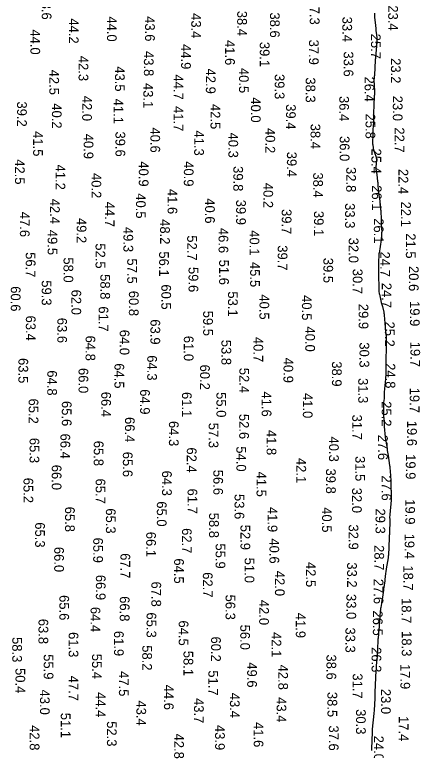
# Model space of a CAD drawing. Extents: x 1178573 to 1187098, y 693282 to 751751.
# Drawn here: x 1181155 to 1181677, y 700789 to 701736 of the extents above; entities that cross this region are included whole.
import ezdxf

# ---------------------------------------------------------------- set-up
doc = ezdxf.new("R2010")
doc.units = 0
doc.layers.add('V-HYDS-MAJR', color=7, linetype='Continuous')
doc.layers.add('V-HYDS-SOUN', color=7, linetype='Continuous')

msp = doc.modelspace()

# ---------------------------------------------------------------- linework, layer by layer
at = {"layer": 'V-HYDS-MAJR'}
msp.add_lwpolyline([(1181618.24, 701737.45), (1181618.29, 701734.47), (1181618.31, 701733.93), (1181618.34, 701733.39), (1181618.39, 701732.85), (1181618.45, 701732.31), (1181619.74, 701721.85), (1181619.83, 701721.1), (1181619.9, 701720.36), (1181619.96, 701719.61), (1181620.02, 701718.87), (1181620.2, 701715.88), (1181620.25, 701715.13), (1181620.32, 701714.39), (1181620.39, 701713.64), (1181620.49, 701712.9), (1181621.41, 701705.96), (1181621.56, 701704.55), (1181621.63, 701703.14), (1181621.62, 701701.74), (1181621.53, 701700.33), (1181619.73, 701680.29), (1181619.72, 701680.2), (1181619.71, 701680.12), (1181619.71, 701680.03), (1181619.71, 701679.94), (1181619.7, 701679.51), (1181619.7, 701679.47), (1181619.7, 701679.43), (1181619.7, 701679.39), (1181619.69, 701679.34), (1181619.68, 701679.17), (1181619.67, 701679.13), (1181619.67, 701679.09), (1181619.66, 701679.05), (1181619.66, 701679), (1181619.51, 701677.71), (1181619.49, 701677.49), (1181619.46, 701677.26), (1181619.45, 701677.03), (1181619.43, 701676.8), (1181618.36, 701658.01), (1181618.33, 701657.5), (1181618.28, 701656.99), (1181618.23, 701656.48), (1181618.17, 701655.97), (1181617.9, 701653.93), (1181617.85, 701653.41), (1181617.81, 701652.9), (1181617.8, 701652.39), (1181617.8, 701651.88), (1181618.27, 701637.01), (1181618.3, 701635.56), (1181618.3, 701634.11), (1181618.26, 701632.66), (1181618.19, 701631.21), (1181617.85, 701625.41), (1181617.77, 701623.96), (1181617.71, 701622.51), (1181617.65, 701621.06), (1181617.61, 701619.61), (1181617.32, 701608.62), (1181617.29, 701607.37), (1181617.26, 701606.12), (1181617.23, 701604.87), (1181617.2, 701603.61), (1181617.1, 701598.61), (1181617.07, 701597.36), (1181617.02, 701596.11), (1181616.96, 701594.86), (1181616.89, 701593.61), (1181616.43, 701586.52), (1181616.34, 701584.92), (1181616.26, 701583.32), (1181616.19, 701581.72), (1181616.13, 701580.12), (1181615.9, 701572.33), (1181615.89, 701571.31), (1181615.93, 701570.28), (1181616.01, 701569.26), (1181616.14, 701568.25), (1181616.73, 701564.19), (1181616.91, 701563.18), (1181617.13, 701562.18), (1181617.4, 701561.19), (1181617.72, 701560.22), (1181620.03, 701553.68), (1181620.46, 701552.26), (1181620.73, 701550.82), (1181620.85, 701549.35), (1181620.82, 701547.87), (1181620.23, 701539.78), (1181620.19, 701538.95), (1181620.2, 701538.12), (1181620.27, 701537.3), (1181620.38, 701536.48), (1181620.92, 701533.2), (1181621.05, 701532.38), (1181621.17, 701531.56), (1181621.28, 701530.73), (1181621.38, 701529.91), (1181622.45, 701520.75), (1181622.58, 701519.5), (1181622.7, 701518.24), (1181622.8, 701516.99), (1181622.88, 701515.73), (1181623.17, 701510.69), (1181623.25, 701509.43), (1181623.37, 701508.18), (1181623.51, 701506.92), (1181623.68, 701505.67), (1181625.12, 701496.05), (1181625.29, 701494.81), (1181625.46, 701493.58), (1181625.6, 701492.34), (1181625.73, 701491.1), (1181626.23, 701486.13), (1181626.35, 701484.89), (1181626.45, 701483.64), (1181626.53, 701482.4), (1181626.6, 701481.15), (1181626.93, 701474.1), (1181627.01, 701472.51), (1181627.08, 701470.93), (1181627.16, 701469.34), (1181627.24, 701467.75), (1181627.65, 701459.51), (1181627.69, 701458.36), (1181627.7, 701457.21), (1181627.68, 701456.05), (1181627.63, 701454.9), (1181627.36, 701450.29), (1181627.27, 701449.14), (1181627.17, 701447.99), (1181627.03, 701446.84), (1181626.87, 701445.7), (1181624.27, 701428.75), (1181624.22, 701428.41), (1181624.19, 701428.07), (1181624.17, 701427.72), (1181624.16, 701427.38), (1181624.15, 701426.01), (1181624.14, 701425.66), (1181624.13, 701425.32), (1181624.12, 701424.98), (1181624.1, 701424.63), (1181623.73, 701418.98), (1181623.67, 701417.93), (1181623.63, 701416.87), (1181623.61, 701415.81), (1181623.61, 701414.75), (1181623.67, 701407.76), (1181623.67, 701407.45), (1181623.68, 701407.15), (1181623.69, 701406.84), (1181623.7, 701406.53), (1181623.76, 701405.31), (1181623.77, 701405), (1181623.78, 701404.69), (1181623.79, 701404.39), (1181623.79, 701404.08), (1181624.07, 701380.41), (1181624.08, 701380.03), (1181624.1, 701379.65), (1181624.14, 701379.27), (1181624.18, 701378.9), (1181624.4, 701377.4), (1181624.45, 701377.02), (1181624.52, 701376.65), (1181624.6, 701376.28), (1181624.68, 701375.91), (1181627.24, 701365.2), (1181627.56, 701363.88), (1181627.89, 701362.55), (1181628.22, 701361.23), (1181628.56, 701359.91), (1181630.47, 701352.6), (1181630.54, 701352.29), (1181630.6, 701351.98), (1181630.63, 701351.67), (1181630.65, 701351.35), (1181630.7, 701350.08), (1181630.71, 701349.76), (1181630.73, 701349.45), (1181630.75, 701349.13), (1181630.77, 701348.81), (1181631.66, 701338.45), (1181631.82, 701336.7), (1181631.97, 701334.95), (1181632.14, 701333.2), (1181632.31, 701331.45), (1181633.3, 701321.34), (1181633.31, 701321.15), (1181633.33, 701320.95), (1181633.34, 701320.76), (1181633.36, 701320.56), (1181633.4, 701319.78), (1181633.41, 701319.58), (1181633.41, 701319.39), (1181633.42, 701319.19), (1181633.42, 701318.99), (1181633.38, 701305.48), (1181633.37, 701304.44), (1181633.35, 701303.4), (1181633.33, 701302.36), (1181633.3, 701301.32), (1181633.15, 701297.16), (1181633.12, 701296.12), (1181633.09, 701295.09), (1181633.07, 701294.05), (1181633.07, 701293.01), (1181633.01, 701280.44), (1181633.02, 701279.64), (1181633.02, 701278.84), (1181633.04, 701278.03), (1181633.07, 701277.23), (1181633.21, 701273.54), (1181633.21, 701272.97), (1181633.2, 701272.41), (1181633.15, 701271.85), (1181633.08, 701271.3), (1181632.75, 701269.07), (1181632.68, 701268.51), (1181632.61, 701267.95), (1181632.54, 701267.39), (1181632.49, 701266.83), (1181631.01, 701249.62), (1181630.96, 701248.95), (1181630.92, 701248.29), (1181630.9, 701247.62), (1181630.88, 701246.96), (1181630.86, 701244.3), (1181630.85, 701243.63), (1181630.82, 701242.97), (1181630.77, 701242.31), (1181630.71, 701241.64), (1181630.19, 701236.65), (1181630.1, 701235.6), (1181630.03, 701234.54), (1181630.01, 701233.49), (1181630.01, 701232.43), (1181630.12, 701226.76), (1181630.13, 701225.97), (1181630.14, 701225.19), (1181630.15, 701224.4), (1181630.15, 701223.62), (1181630.16, 701220.48), (1181630.17, 701219.69), (1181630.19, 701218.91), (1181630.22, 701218.12), (1181630.26, 701217.34), (1181630.69, 701210.92), (1181630.78, 701209.59), (1181630.87, 701208.26), (1181630.97, 701206.93), (1181631.07, 701205.6), (1181632.16, 701192.04), (1181632.16, 701192.01), (1181632.16, 701191.99), (1181632.17, 701191.97), (1181632.17, 701191.95), (1181632.18, 701191.87), (1181632.18, 701191.85), (1181632.18, 701191.83), (1181632.18, 701191.81), (1181632.18, 701191.79), (1181632.18, 701191.7), (1181632.18, 701191.68), (1181632.18, 701191.66), (1181632.18, 701191.64), (1181632.19, 701191.62), (1181634.56, 701177.19), (1181634.92, 701174.95), (1181635.28, 701172.7), (1181635.63, 701170.46), (1181635.97, 701168.21), (1181637.89, 701155.43), (1181637.94, 701155.08), (1181637.99, 701154.72), (1181638.02, 701154.36), (1181638.05, 701154), (1181638.14, 701152.57), (1181638.17, 701152.21), (1181638.2, 701151.85), (1181638.25, 701151.49), (1181638.3, 701151.14), (1181638.52, 701149.63), (1181638.57, 701149.26), (1181638.61, 701148.89), (1181638.64, 701148.52), (1181638.66, 701148.15), (1181639.32, 701135.98), (1181639.37, 701134.94), (1181639.42, 701133.89), (1181639.45, 701132.84), (1181639.48, 701131.8), (1181639.59, 701127.61), (1181639.62, 701126.56), (1181639.64, 701125.51), (1181639.68, 701124.47), (1181639.71, 701123.42), (1181639.93, 701116.62), (1181639.96, 701115.14), (1181639.94, 701113.66), (1181639.89, 701112.18), (1181639.79, 701110.7), (1181638.33, 701092.34), (1181638.3, 701091.98), (1181638.26, 701091.62), (1181638.22, 701091.26), (1181638.17, 701090.91), (1181637.92, 701089.24), (1181637.89, 701089.01), (1181637.88, 701088.77), (1181637.89, 701088.53), (1181637.91, 701088.29), (1181638.05, 701087.34), (1181638.08, 701087.1), (1181638.1, 701086.87), (1181638.11, 701086.63), (1181638.11, 701086.39), (1181637.6, 701067.18), (1181637.59, 701066.73), (1181637.56, 701066.29), (1181637.54, 701065.85), (1181637.5, 701065.41), (1181637.36, 701063.65), (1181637.32, 701063.2), (1181637.29, 701062.76), (1181637.27, 701062.32), (1181637.25, 701061.88), (1181636.31, 701039.97), (1181636.3, 701039.7), (1181636.28, 701039.43), (1181636.25, 701039.16), (1181636.21, 701038.88), (1181636.06, 701037.8), (1181636.03, 701037.53), (1181635.99, 701037.26), (1181635.94, 701036.99), (1181635.9, 701036.72), (1181633.6, 701022.44), (1181633.48, 701021.66), (1181633.36, 701020.87), (1181633.24, 701020.08), (1181633.13, 701019.3), (1181632.7, 701016.15), (1181632.59, 701015.36), (1181632.49, 701014.57), (1181632.39, 701013.78), (1181632.29, 701012.99), (1181631.16, 701003.21), (1181631.05, 701002.28), (1181630.93, 701001.34), (1181630.81, 701000.41), (1181630.67, 700999.48), (1181630.13, 700995.76), (1181630, 700994.83), (1181629.86, 700993.9), (1181629.71, 700992.97), (1181629.56, 700992.04), (1181628.11, 700983.03), (1181627.91, 700981.77), (1181627.71, 700980.5), (1181627.52, 700979.23), (1181627.32, 700977.97), (1181626.56, 700972.9), (1181626.38, 700971.63), (1181626.22, 700970.36), (1181626.08, 700969.08), (1181625.95, 700967.81), (1181625.37, 700961.05), (1181625.25, 700959.72), (1181625.15, 700958.38), (1181625.05, 700957.05), (1181624.96, 700955.72), (1181624.63, 700950.38), (1181624.54, 700949.05), (1181624.43, 700947.72), (1181624.32, 700946.39), (1181624.19, 700945.06), (1181622.99, 700932.87), (1181622.97, 700932.62), (1181622.95, 700932.37), (1181622.93, 700932.11), (1181622.91, 700931.86), (1181622.86, 700930.86), (1181622.84, 700930.6), (1181622.83, 700930.35), (1181622.81, 700930.1), (1181622.8, 700929.85), (1181621.77, 700910.84), (1181621.77, 700910.74), (1181621.76, 700910.65), (1181621.76, 700910.56), (1181621.75, 700910.46), (1181621.73, 700910.08), (1181621.73, 700909.99), (1181621.72, 700909.9), (1181621.71, 700909.8), (1181621.7, 700909.71), (1181621.41, 700906.38), (1181621.36, 700905.8), (1181621.31, 700905.21), (1181621.26, 700904.62), (1181621.22, 700904.04), (1181620.06, 700888.12), (1181620.02, 700887.64), (1181619.98, 700887.16), (1181619.95, 700886.69), (1181619.91, 700886.21), (1181619.74, 700884.31), (1181619.71, 700883.84), (1181619.68, 700883.36), (1181619.65, 700882.88), (1181619.63, 700882.41), (1181618.94, 700863.64), (1181618.92, 700862.96), (1181618.91, 700862.29), (1181618.9, 700861.61), (1181618.91, 700860.93), (1181618.97, 700858.23), (1181618.97, 700857.55), (1181618.97, 700856.88), (1181618.95, 700856.2), (1181618.91, 700855.53), (1181617.99, 700840.81), (1181617.97, 700840.41), (1181617.93, 700840.03), (1181617.89, 700839.64), (1181617.85, 700839.25), (1181617.65, 700837.69), (1181617.61, 700837.3), (1181617.56, 700836.92), (1181617.52, 700836.53), (1181617.48, 700836.14), (1181615.63, 700816.29), (1181615.6, 700815.92), (1181615.57, 700815.56), (1181615.54, 700815.19), (1181615.51, 700814.82), (1181615.34, 700812.72), (1181615.34, 700812.67), (1181615.33, 700812.62), (1181615.33, 700812.57), (1181615.33, 700812.52), (1181615.32, 700812.32), (1181615.31, 700812.27), (1181615.31, 700812.22), (1181615.31, 700812.17), (1181615.31, 700812.12), (1181614.49, 700790.97), (1181614.47, 700790.39), (1181614.45, 700789.82), (1181614.43, 700789.25), (1181614.41, 700788.67)], dxfattribs=at)

# ---------------------------------------------------------------- texts
at = {"layer": 'V-HYDS-SOUN'}
for s, p in [('43.6 ', (1181190.22, 701761.66)), ('37.3 ', (1181535.2, 701755.14)), ('23.4 ', (1181636.12, 701747.63)), ('43.4 ', (1181382.64, 701737.59)), ('38.4 ', (1181441.79, 701740.61)), ('38.6 ', (1181483.92, 701738.5)), ('44.2 ', (1181225.12, 701730.82)), ('44.0 ', (1181274.21, 701733.43)), ('43.6 ', (1181323.19, 701733.68)), ('33.4 ', (1181577.09, 701733.03)), ('44.0 ', (1181175.65, 701716.66)), ('25.7 ', (1181613.9, 701711.17)), ('44.9 ', (1181369.59, 701697.79)), ('41.6 ', (1181426.21, 701703)), ('39.1 ', (1181470.84, 701700.63)), ('37.9 ', (1181534.12, 701703.53)), ('43.8 ', (1181321.69, 701688.86)), ('33.6 ', (1181578.77, 701688.3)), ('42.3 ', (1181237.63, 701682.63)), ('23.2 ', (1181639.62, 701679.64)), ('43.5 ', (1181284.49, 701669.19)), ('42.5 ', (1181200, 701664.86)), ('42.9 ', (1181401.48, 701666.26)), ('40.5 ', (1181444.1, 701667.12)), ('44.7 ', (1181359.9, 701658.58)), ('39.3 ', (1181490.09, 701659.27)), ('38.3 ', (1181529.88, 701654.87)), ('26.4 ', (1181605.7, 701656)), ('43.1 ', (1181320.97, 701647.75)), ('42.0 ', (1181242.25, 701631.2)), ('39.2 ', (1181158.48, 701623.9)), ('41.1 ', (1181282.62, 701627.54)), ('40.0 ', (1181459.44, 701629.26)), ('36.4 ', (1181573.12, 701630.97)), ('23.0 ', (1181642.05, 701631.29)), ('40.2 ', (1181203.3, 701621.54)), ('41.7 ', (1181359.84, 701618)), ('42.5 ', (1181407.42, 701620.7)), ('39.4 ', (1181504.62, 701620.37)), ('25.8 ', (1181606.93, 701608.38)), ('38.4 ', (1181536.21, 701595.3)), ('41.5 ', (1181179.17, 701585.73)), ('39.6 ', (1181285.13, 701585.29)), ('40.6 ', (1181330.05, 701590.47)), ('41.3 ', (1181386.41, 701586.57)), ('40.3 ', (1181430.47, 701583.88)), ('40.2 ', (1181478.07, 701589.78)), ('22.7 ', (1181644.45, 701590.54)), ('40.9 ', (1181244.2, 701582.4)), ('36.0 ', (1181573.75, 701579.46)), ('39.4 ', (1181505.77, 701559.25)), ('25.4 ', (1181614.56, 701563.28)), ('42.5 ', (1181155.78, 701549.54)), ('40.9 ', (1181315.13, 701546.9)), ('40.9 ', (1181373.1, 701547.03)), ('41.2 ', (1181207.99, 701542.7)), ('39.8 ', (1181436.78, 701540.73)), ('32.8 ', (1181582.09, 701539.55)), ('22.4 ', (1181649.3, 701537.13)), ('40.2 ', (1181254.28, 701531.87)), ('38.4 ', (1181539.56, 701532.57)), ('40.2 ', (1181475.44, 701519.24)), ('41.6 ', (1181352.19, 701511.37)), ('26.1 ', (1181615.07, 701516.15)), ('42.4 ', (1181200.91, 701498.78)), ('40.5 ', (1181311.49, 701505.77)), ('40.6 ', (1181400.42, 701499.33)), ('44.7 ', (1181271.42, 701494.87)), ('39.9 ', (1181440.39, 701497.49)), ('33.3 ', (1181580.64, 701493.1)), ('22.1 ', (1181652.7, 701495.06)), ('47.6 ', (1181162.13, 701481.94)), ('39.7 ', (1181499.11, 701485.48)), ('39.1 ', (1181540.56, 701483.08)), ('49.2 ', (1181235.22, 701474.03)), ('48.2 ', (1181342.57, 701472.42)), ('26.1 ', (1181617.62, 701473.67)), ('49.3 ', (1181295.37, 701462.52)), ('46.6 ', (1181417.78, 701461.24)), ('49.5 ', (1181197.81, 701458.76)), ('52.7 ', (1181377.39, 701451.69)), ('40.1 ', (1181457.75, 701458.21)), ('21.5 ', (1181658.83, 701454.26)), ('32.0 ', (1181585.3, 701448.62)), ('52.5 ', (1181259.45, 701441.37)), ('39.7 ', (1181493.92, 701438.86)), ('56.7 ', (1181169.68, 701429.97)), ('58.0 ', (1181218.27, 701423.29)), ('56.1 ', (1181341.28, 701430.98)), ('24.7 ', (1181625.78, 701430.76)), ('57.5 ', (1181300.23, 701421.91)), ('51.6 ', (1181418.53, 701420.33)), ('45.5 ', (1181458.44, 701417.42)), ('39.5 ', (1181552.69, 701422.73)), ('59.6 ', (1181379.16, 701410.94)), ('30.7 ', (1181590.48, 701408.61)), ('20.6 ', (1181662.72, 701412.19)), ('58.8 ', (1181265.62, 701401.69)), ('60.6 ', (1181150.42, 701386.17)), ('59.3 ', (1181190.19, 701393.82)), ('60.5 ', (1181344.13, 701388.55)), ('24.7 ', (1181627.82, 701390.57)), ('62.0 ', (1181228.44, 701381.75)), ('60.8 ', (1181302.4, 701380.27)), ('53.1 ', (1181429.93, 701379.54)), ('40.5 ', (1181470.44, 701375.69)), ('40.5 ', (1181525.07, 701374.7)), ('19.9 ', (1181664.08, 701367.08)), ('61.7 ', (1181263.45, 701360.25)), ('29.9 ', (1181598.07, 701363.5)), ('63.4 ', (1181169.78, 701348.39)), ('59.5 ', (1181397.97, 701354.62)), ('63.6 ', (1181210.26, 701345.52)), ('63.9 ', (1181330.12, 701343.59)), ('25.2 ', (1181631.87, 701340.73)), ('64.0 ', (1181290.55, 701330.11)), ('40.0 ', (1181529.39, 701334.35)), ('64.8 ', (1181246.66, 701322.59)), ('61.0 ', (1181373.06, 701322.34)), ('40.7 ', (1181462.69, 701320.95)), ('53.8 ', (1181421.49, 701317.21)), ('30.3 ', (1181599.14, 701313.96)), ('19.7 ', (1181664.69, 701314.72)), ('63.5 ', (1181160.21, 701293.73)), ('64.3 ', (1181325.98, 701297.29)), ('40.9 ', (1181501.35, 701294.21)), ('64.5 ', (1181283.83, 701287.01)), ('60.2 ', (1181394.01, 701285.32)), ('38.9 ', (1181563.69, 701289.55)), ('24.8 ', (1181632.71, 701287.06)), ('64.8 ', (1181197.35, 701277.91)), ('66.0 ', (1181237.59, 701280.93)), ('52.4 ', (1181444.61, 701281.16)), ('31.3 ', (1181597.53, 701268)), ('64.9 ', (1181316.84, 701253.59)), ('19.7 ', (1181663.87, 701255.63)), ('66.4 ', (1181266.79, 701250.32)), ('61.1 ', (1181370.68, 701250.01)), ('55.0 ', (1181415.05, 701249.86)), ('41.6 ', (1181473.29, 701250.71)), ('41.0 ', (1181526.24, 701248.75)), ('65.2 ', (1181173.41, 701241.62)), ('65.6 ', (1181216.07, 701238.5)), ('25.2 ', (1181627.67, 701238.17)), ('66.4 ', (1181297.34, 701217.78)), ('52.6 ', (1181444.35, 701221.87)), ('31.7 ', (1181589.82, 701220.98)), ('64.3 ', (1181353.9, 701212.75)), ('57.3 ', (1181405.08, 701210.45)), ('19.6 ', (1181660.43, 701213.01)), ('66.4 ', (1181214.27, 701196.55)), ('41.8 ', (1181479.63, 701201.23)), ('65.3 ', (1181174.57, 701191.03)), ('65.8 ', (1181257.19, 701187.29)), ('40.3 ', (1181559.97, 701192.74)), ('27.6 ', (1181623.03, 701194.93)), ('62.4 ', (1181376.93, 701178.7)), ('54.0 ', (1181440.71, 701180.15)), ('65.6 ', (1181294.61, 701173.12)), ('31.5 ', (1181593.74, 701167.65)), ('19.9 ', (1181658.8, 701170.06)), ('42.1 ', (1181517.92, 701165.2)), ('66.0 ', (1181203.08, 701156.39)), ('64.3 ', (1181345.04, 701148.87)), ('56.6 ', (1181411.02, 701149.95)), ('39.8 ', (1181556.07, 701151.56)), ('65.2 ', (1181166.75, 701139.65)), ('41.5 ', (1181466.64, 701147.6)), ('27.6 ', (1181627.62, 701142.67)), ('65.7 ', (1181259.61, 701138.67)), ('61.7 ', (1181377.88, 701125.77)), ('32.0 ', (1181589.56, 701126.8)), ('53.6 ', (1181438.35, 701118.79)), ('19.9 ', (1181658.14, 701112.06)), ('65.8 ', (1181220.18, 701102.45)), ('65.0 ', (1181338.35, 701109.38)), ('41.9 ', (1181481.01, 701102.18)), ('40.5 ', (1181550.96, 701101.77)), ('65.3 ', (1181272.8, 701100.35)), ('58.8 ', (1181405.61, 701094.67)), ('29.3 ', (1181619.81, 701100.12)), ('65.3 ', (1181181.75, 701082.37)), ('62.7 ', (1181370.7, 701074.82)), ('52.9 ', (1181446, 701079.22)), ('32.9 ', (1181585.21, 701079.58)), ('66.1 ', (1181324.68, 701070.12)), ('19.4 ', (1181657.31, 701067.81)), ('65.9 ', (1181256.47, 701062.65)), ('55.9 ', (1181413.98, 701055.17)), ('40.6 ', (1181483.26, 701061.67)), ('66.0 ', (1181206.26, 701050.72)), ('28.7 ', (1181618.27, 701053)), ('67.7 ', (1181291.53, 701042.6)), ('64.5 ', (1181360.6, 701035.92)), ('51.0 ', (1181451.34, 701036.84)), ('42.5 ', (1181530.32, 701031.36)), ('33.2 ', (1181583.22, 701030.82)), ('18.7 ', (1181655.7, 701026.95)), ('62.7 ', (1181397.57, 701018.13)), ('42.0 ', (1181490.35, 701019.94)), ('66.9 ', (1181259.91, 701014.72)), ('27.6 ', (1181617.42, 701009.63)), ('67.8 ', (1181331.34, 701006.15)), ('65.6 ', (1181212.89, 700988.67)), ('56.3 ', (1181426.8, 700989.36)), ('33.0 ', (1181582.34, 700990.12)), ('66.8 ', (1181290.69, 700987.26)), ('42.0 ', (1181470.04, 700982.54)), ('18.7 ', (1181653.34, 700984.83)), ('64.4 ', (1181253.08, 700973.52)), ('65.3 ', (1181325.13, 700966.36)), ('41.9 ', (1181517.2, 700965.93)), ('26.5 ', (1181616.38, 700968.9)), ('63.8 ', (1181186.06, 700958.16)), ('64.5 ', (1181366.47, 700956.04)), ('56.0 ', (1181445.7, 700950.68)), ('61.3 ', (1181224.86, 700941.09)), ('61.9 ', (1181283.21, 700942.64)), ('42.1 ', (1181485.93, 700941.09)), ('33.3 ', (1181581.1, 700947.03)), ('18.3 ', (1181653.6, 700942.28)), ('58.3 ', (1181152.29, 700934.67)), ('60.2 ', (1181408.15, 700935.38)), ('58.2 ', (1181319.6, 700924.16)), ('26.3 ', (1181614.69, 700921.74)), ('55.9 ', (1181192.75, 700912.62)), ('55.4 ', (1181254.95, 700913.15)), ('58.1 ', (1181372.64, 700917.01)), ('38.6 ', (1181556.65, 700912.26)), ('50.4 ', (1181156.43, 700894.78)), ('49.6 ', (1181454.62, 700902.18)), ('42.8 ', (1181494.66, 700899.23)), ('17.9 ', (1181651.78, 700900.08)), ('47.7 ', (1181224.86, 700885.03)), ('47.5 ', (1181289.54, 700890.85)), ('51.7 ', (1181404.69, 700891.85)), ('31.7 ', (1181590.48, 700887.91)), ('43.0 ', (1181187.95, 700867.12)), ('44.6 ', (1181347.47, 700873.38)), ('23.0 ', (1181626.86, 700868.01)), ('44.4 ', (1181259.77, 700863.84)), ('43.7 ', (1181386.21, 700856.22)), ('43.4 ', (1181432.41, 700862.99)), ('43.4 ', (1181492.48, 700857.31)), ('38.5 ', (1181557.94, 700864.11)), ('43.4 ', (1181312, 700853.11)), ('51.1 ', (1181214.77, 700837.22)), ('30.3 ', (1181594.71, 700841.88)), ('17.4 ', (1181649.76, 700833.1)), ('42.8 ', (1181174.78, 700821.28)), ('52.3 ', (1181274.11, 700826.4)), ('43.9 ', (1181413.29, 700821.61)), ('41.6 ', (1181462.95, 700825.35)), ('37.6 ', (1181559.71, 700820.95)), ('42.8 ', (1181360.67, 700810.42)), ('24.0 ', (1181617.71, 700807.8))]:
    msp.add_text(s, height=12.5, rotation=270, dxfattribs=at).set_placement(p)

doc.saveas('drawing.dxf')
